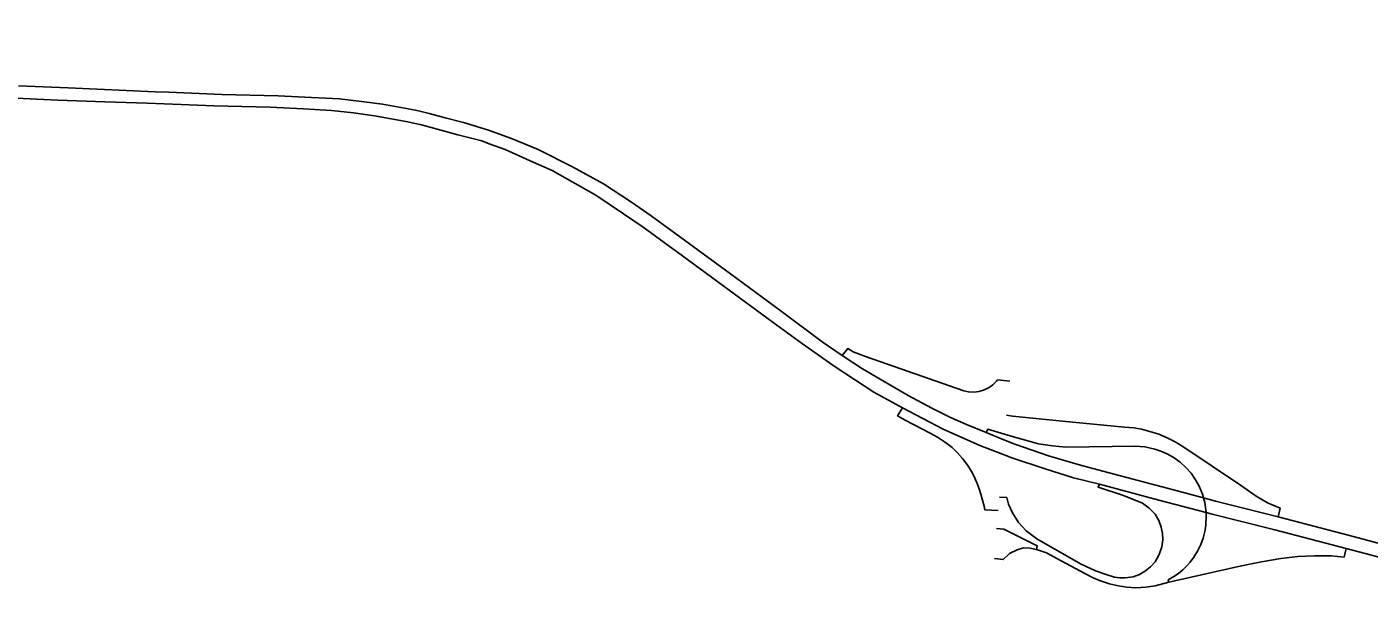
# Model space of a CAD drawing. Extents: x 0 to 34, y 0 to 22.
# Drawn here: x 5.4631 to 5.5643, y 15.0961 to 15.14 of the extents above; entities that cross this region are included whole.
import ezdxf

# ---------------------------------------------------------------- set-up
doc = ezdxf.new("R2010")
doc.units = 0
doc.layers.add('GM_X_Interchange_Ramps', color=7, linetype='Continuous')
doc.layers.add('GM_X_US_Route', color=7, linetype='Continuous')

msp = doc.modelspace()

# ---------------------------------------------------------------- linework, layer by layer
at = {"layer": 'GM_X_Interchange_Ramps'}
for points in [[(5.5372, 15.11324), (5.53628, 15.11336), (5.53621, 15.11326), (5.53593, 15.11298), (5.53564, 15.11277), (5.53523, 15.11257), (5.53488, 15.11247), (5.53453, 15.11242), (5.53409, 15.11244), (5.53373, 15.11253), (5.52633, 15.11511), (5.5254, 15.11547), (5.52498, 15.1157), (5.52456, 15.11518)], [(5.5291, 15.11123), (5.52874, 15.11063), (5.52931, 15.1103), (5.5312, 15.10932), (5.53176, 15.10903), (5.53236, 15.10863), (5.53285, 15.10824), (5.53325, 15.10785), (5.53365, 15.10741), (5.53403, 15.1069), (5.53431, 15.10645), (5.53436, 15.10635)], [(5.54117, 15.11024), (5.53742, 15.11061), (5.53695, 15.11068)], [(5.5492, 15.09809), (5.54916, 15.09827), (5.54958, 15.09852), (5.54992, 15.09876), (5.55025, 15.09903), (5.55054, 15.09931), (5.55081, 15.09961), (5.55108, 15.09998), (5.55136, 15.10042), (5.55161, 15.10094), (5.55178, 15.1014), (5.55193, 15.10202), (5.55199, 15.10243), (5.55202, 15.10301), (5.55201, 15.10334), (5.55197, 15.10373), (5.55191, 15.10411), (5.55181, 15.10445), (5.55174, 15.10473), (5.55149, 15.10532), (5.55122, 15.10581), (5.55088, 15.1063), (5.55049, 15.10674), (5.55005, 15.10714), (5.5496, 15.10747), (5.54912, 15.10775), (5.5486, 15.10798), (5.54814, 15.10813), (5.54738, 15.10829), (5.54669, 15.10836), (5.54142, 15.10826), (5.54042, 15.10838), (5.53938, 15.10853), (5.53748, 15.10905), (5.53681, 15.10926), (5.53556, 15.10964), (5.53542, 15.10938)], [(5.55745, 15.10302), (5.55761, 15.10367), (5.55665, 15.10407), (5.55578, 15.10459), (5.55461, 15.1054), (5.55033, 15.10826), (5.54967, 15.10867), (5.54908, 15.10898), (5.54845, 15.10924), (5.54778, 15.10946), (5.54714, 15.10962), (5.54657, 15.10972), (5.54585, 15.10979), (5.54117, 15.11024)], [(5.53436, 15.10635), (5.53458, 15.10594), (5.53475, 15.10554), (5.5349, 15.10513), (5.53502, 15.10473), (5.53526, 15.10383), (5.53532, 15.10355), (5.53633, 15.10349)], [(5.54398, 15.10548), (5.54387, 15.10525), (5.54579, 15.10462), (5.54722, 15.10405), (5.54773, 15.10368), (5.54816, 15.10321), (5.54844, 15.10274), (5.54863, 15.10224), (5.54872, 15.10177), (5.54874, 15.10129), (5.54867, 15.10077), (5.54848, 15.10019), (5.54816, 15.09964), (5.54783, 15.09926), (5.54745, 15.09895), (5.54698, 15.09868), (5.5465, 15.0985), (5.54591, 15.09841), (5.5455, 15.09841), (5.5451, 15.09846), (5.54447, 15.09867), (5.54367, 15.09896), (5.54254, 15.09947), (5.53925, 15.10135), (5.53845, 15.10196), (5.53785, 15.1026), (5.5374, 15.10333), (5.5371, 15.10398), (5.53698, 15.10447), (5.53644, 15.10451)], [(5.5362, 15.10214), (5.53676, 15.10208), (5.53928, 15.10084), (5.53923, 15.10057)], [(5.53605, 15.09987), (5.53671, 15.0998), (5.53718, 15.10026), (5.53777, 15.10053), (5.53824, 15.10068), (5.53871, 15.10067), (5.53923, 15.10057), (5.53997, 15.10031), (5.54076, 15.09989), (5.54287, 15.09874), (5.54349, 15.09843), (5.54398, 15.09823), (5.54473, 15.09798), (5.54538, 15.09783), (5.54604, 15.09772), (5.54671, 15.09767), (5.54746, 15.09772), (5.54817, 15.09783), (5.5492, 15.09809), (5.54965, 15.0982), (5.55468, 15.09933), (5.55618, 15.09962), (5.55766, 15.09989), (5.55894, 15.10004), (5.56019, 15.10009), (5.56146, 15.10009), (5.56242, 15.09999), (5.56258, 15.10063)]]:
    msp.add_lwpolyline(points, dxfattribs=at)
at = {"layer": 'GM_X_US_Route'}
for points in [[(5.42382, 15.13996), (5.42804, 15.13942), (5.43278, 15.13865), (5.43662, 15.13808), (5.44022, 15.13754), (5.44381, 15.13699), (5.44639, 15.13661), (5.44726, 15.13646), (5.44941, 15.13611), (5.45255, 15.13563), (5.45691, 15.13509), (5.45957, 15.13484), (5.46172, 15.13461), (5.4654, 15.13443), (5.46895, 15.13431)], [(5.46243, 15.13552), (5.46617, 15.13536), (5.47275, 15.13507), (5.47378, 15.13503), (5.47777, 15.13487), (5.48202, 15.13476), (5.48454, 15.13463), (5.48664, 15.13452), (5.48831, 15.13434), (5.48988, 15.13412), (5.49239, 15.13367), (5.4928, 15.13357), (5.49342, 15.13342), (5.49462, 15.13311), (5.49599, 15.13274), (5.49789, 15.13216), (5.49963, 15.13154), (5.50163, 15.13072), (5.50421, 15.12941), (5.50657, 15.12812), (5.50867, 15.12673), (5.51015, 15.12571), (5.51266, 15.12388), (5.51615, 15.12133), (5.51996, 15.11852), (5.52305, 15.11622), (5.52456, 15.11518), (5.5261, 15.11418), (5.52742, 15.1134), (5.52953, 15.11216), (5.53132, 15.11121), (5.53269, 15.11053), (5.53395, 15.10997), (5.53542, 15.10938), (5.53675, 15.10883), (5.53759, 15.10849), (5.54012, 15.10763), (5.54255, 15.10691), (5.54423, 15.10647), (5.54869, 15.10527), (5.55181, 15.10445), (5.55273, 15.10421), (5.55745, 15.10302), (5.56282, 15.10162), (5.56819, 15.10019)], [(5.46895, 15.13431), (5.47215, 15.13421), (5.4747, 15.13411), (5.47717, 15.13401), (5.48142, 15.1339), (5.48394, 15.13378), (5.48604, 15.13366), (5.48771, 15.13348), (5.48928, 15.13326), (5.49179, 15.13281), (5.49235, 15.13268), (5.49282, 15.13256), (5.49402, 15.13225), (5.49556, 15.13183), (5.49738, 15.13136), (5.49794, 15.13115)], [(5.49794, 15.13115), (5.49913, 15.1307), (5.50103, 15.12987), (5.50269, 15.12912), (5.50385, 15.12848), (5.50598, 15.12727), (5.50807, 15.12587), (5.50955, 15.12485), (5.51206, 15.12303), (5.51213, 15.12298)], [(5.51213, 15.12298), (5.51555, 15.12047), (5.51936, 15.11766), (5.52157, 15.11607), (5.52403, 15.11433), (5.52694, 15.11243), (5.5291, 15.11123), (5.53218, 15.10964), (5.53494, 15.10841), (5.53665, 15.10775), (5.53735, 15.10747), (5.53987, 15.10664), (5.54201, 15.10597), (5.54398, 15.10548), (5.54844, 15.10428), (5.55201, 15.10334), (5.55248, 15.10321), (5.5572, 15.10203), (5.56258, 15.10063), (5.56784, 15.09924), (5.57304, 15.09788), (5.5772, 15.09683), (5.57979, 15.09614)]]:
    msp.add_lwpolyline(points, dxfattribs=at)

doc.saveas('drawing.dxf')
